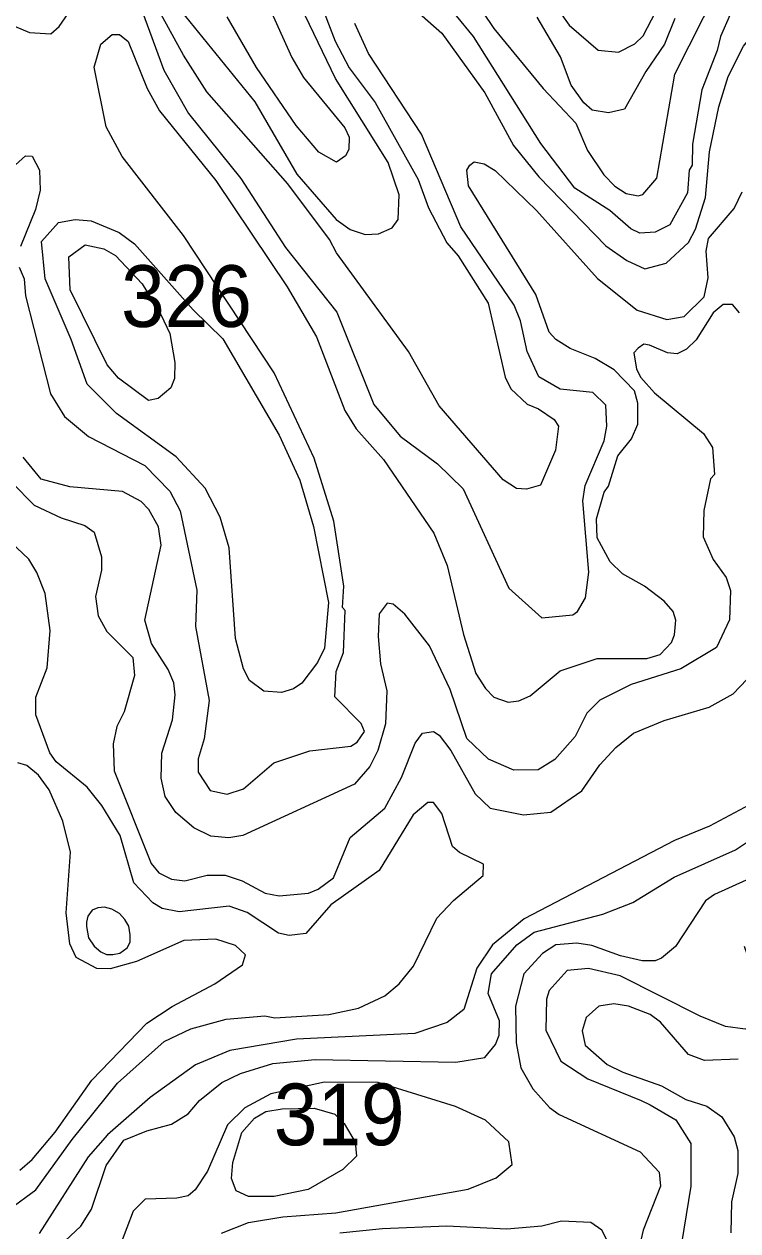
# Model space of a CAD drawing. Extents: x 673.6 to 698.9, y 7012 to 7040.1.
# Drawn here: x 675.092 to 676.017, y 7015.98 to 7017.545 of the extents above; entities that cross this region are included whole.
import ezdxf

# ---------------------------------------------------------------- set-up
doc = ezdxf.new("R2010")
doc.units = 0
doc.header["$LTSCALE"] = 0.032
doc.layers.add('1', color=7, linetype='Continuous', lineweight=25)
doc.layers.add('2', color=7, linetype='Continuous', lineweight=13)
doc.layers.add('21', color=7, linetype='Continuous')

msp = doc.modelspace()

# ---------------------------------------------------------------- linework, layer by layer
at = {"layer": '1'}
for points in [[(675.0594, 7017.5507), (675.0988, 7017.5345), (675.1261, 7017.5329), (675.1372, 7017.5423), (675.1604, 7017.5758)], [(675.5786, 7017.5819), (675.6332, 7017.5338), (675.6888, 7017.4564), (675.726, 7017.3878)], [(675.9243, 7017.2354), (675.9531, 7017.262), (675.9623, 7017.2793), (675.9753, 7017.3204), (675.9802, 7017.3796), (675.9924, 7017.438), (676.0047, 7017.4775), (676.0244, 7017.5169), (676.0712, 7017.5755)], [(675.2435, 7017.5657), (675.2728, 7017.4857), (675.3047, 7017.4293), (675.3727, 7017.3449), (675.4307, 7017.2556), (675.4972, 7017.1718), (675.5449, 7017.0518), (675.5793, 7017.011), (675.6276, 7016.975), (675.6609, 7016.9426), (675.72, 7016.8136), (675.7628, 7016.7753), (675.8032, 7016.7793), (675.8092, 7016.7834), (675.8197, 7016.8011), (675.824, 7016.8344), (675.816, 7016.9272), (675.8189, 7016.9469), (675.8439, 7017.0048), (675.847, 7017.0239), (675.8461, 7017.0513), (675.829, 7017.0676), (675.7868, 7017.072), (675.759, 7017.0878), (675.7437, 7017.1208), (675.7353, 7017.1603), (675.7269, 7017.1807), (675.6581, 7017.2824), (675.6069, 7017.4026), (675.5382, 7017.5072), (675.5206, 7017.5461)], [(675.726, 7017.3878), (675.7592, 7017.3471), (675.846, 7017.2578), (675.8733, 7017.2387), (675.8964, 7017.2281), (675.9243, 7017.2354)], [(675.0862, 7016.0589), (675.1019, 7016.0727), (675.1319, 7016.1084), (675.1793, 7016.1759), (675.2507, 7016.2497), (675.2838, 7016.2712), (675.339, 7016.3008), (675.3746, 7016.3252), (675.3787, 7016.3385), (675.3659, 7016.3504), (675.34, 7016.3585), (675.2989, 7016.3569), (675.2372, 7016.3296), (675.203, 7016.3203), (675.1858, 7016.3204), (675.1592, 7016.3349), (675.151, 7016.3524), (675.1462, 7016.3928), (675.1518, 7016.4715), (675.1418, 7016.5118), (675.1241, 7016.5522), (675.1103, 7016.5711), (675.0952, 7016.5837), (675.0835, 7016.5875)], [(676.0252, 7016.3497), (676.0485, 7016.2825), (676.0515, 7016.261), (676.0438, 7016.2474), (676.0266, 7016.2419), (676.0011, 7016.2455)], [(676.0011, 7016.2455), (675.9683, 7016.2588), (675.8643, 7016.3109), (675.8233, 7016.3206), (675.7956, 7016.3179), (675.7724, 7016.2921), (675.7691, 7016.2808), (675.7681, 7016.2405), (675.7877, 7016.2002), (675.8224, 7016.1774), (675.8916, 7016.1494), (675.9035, 7016.1439), (675.9366, 7016.1243), (675.9561, 7016.0937), (675.9563, 7016.0382), (675.944, 7015.9637)]]:
    msp.add_lwpolyline(points, dxfattribs=at)
for points in [[(675.3108, 7017.1746), (675.3494, 7017.1373), (675.4224, 7017.0124), (675.4492, 7016.9539), (675.4667, 7016.894), (675.4863, 7016.7953), (675.4813, 7016.7362), (675.472, 7016.7175), (675.4518, 7016.6906), (675.4411, 7016.6832), (675.4255, 7016.6783), (675.4024, 7016.6803), (675.3837, 7016.6939), (675.3761, 7016.709), (675.3655, 7016.7485), (675.3574, 7016.866), (675.3457, 7016.9058), (675.3263, 7016.9433), (675.2888, 7016.9842), (675.2114, 7017.0404), (675.1733, 7017.0783), (675.1525, 7017.1363), (675.1187, 7017.2148), (675.1143, 7017.2636), (675.1364, 7017.2881), (675.1576, 7017.292), (675.1785, 7017.2902), (675.2148, 7017.275), (675.2347, 7017.2602)], [(675.3738, 7016.1077), (675.3903, 7016.1263), (675.405, 7016.1351), (675.4264, 7016.1387), (675.4677, 7016.1394), (675.4944, 7016.1316), (675.5064, 7016.1197), (675.5209, 7016.0952), (675.5227, 7016.0772), (675.5051, 7016.0597), (675.46, 7016.034), (675.416, 7016.025), (675.3827, 7016.025), (675.3666, 7016.0322), (675.3607, 7016.0483), (675.3622, 7016.0689)]]:
    msp.add_lwpolyline(points, close=True, dxfattribs=at)
at = {"layer": '2'}
for points in [[(675.4536, 7017.6318), (675.4949, 7017.5232), (675.5133, 7017.4887), (675.5469, 7017.4435), (675.6027, 7017.3437), (675.6161, 7017.3069), (675.6396, 7017.2615), (675.6545, 7017.2447), (675.6934, 7017.1836), (675.7154, 7017.0873), (675.7227, 7017.0723), (675.7438, 7017.0526), (675.7586, 7017.0466), (675.7791, 7017.0327), (675.7845, 7017.0241), (675.7805, 7016.9928), (675.7612, 7016.9476), (675.7431, 7016.9421), (675.7299, 7016.9429), (675.7126, 7016.9543), (675.6298, 7017.0503), (675.59, 7017.1208), (675.4967, 7017.2487), (675.4877, 7017.2661), (675.4337, 7017.3381), (675.3286, 7017.4576), (675.2985, 7017.5051), (675.2472, 7017.5985)], [(675.6712, 7017.5838), (675.7005, 7017.5396), (675.7648, 7017.4617), (675.8068, 7017.417), (675.8222, 7017.3814), (675.8435, 7017.3498), (675.8575, 7017.3353), (675.8723, 7017.3255), (675.8877, 7017.3225), (675.894, 7017.3244), (675.912, 7017.3457), (675.9354, 7017.4806), (676.0097, 7017.6278)], [(675.2952, 7017.5621), (675.3907, 7017.4446), (675.4454, 7017.3507), (675.4964, 7017.2918), (675.5142, 7017.279), (675.534, 7017.2724), (675.5513, 7017.2732), (675.5687, 7017.281), (675.5767, 7017.292), (675.5781, 7017.3241), (675.5635, 7017.366), (675.4952, 7017.4749), (675.4281, 7017.6155)], [(675.761, 7017.5967), (675.7982, 7017.5438), (675.836, 7017.5115), (675.8623, 7017.5091), (675.8837, 7017.5196), (675.8944, 7017.5302), (675.9217, 7017.5827)], [(675.4048, 7017.5783), (675.4389, 7017.502), (675.4538, 7017.4762), (675.5075, 7017.4106), (675.5129, 7017.3985), (675.5126, 7017.3827), (675.5084, 7017.3743), (675.4965, 7017.3661), (675.4738, 7017.3793), (675.4443, 7017.414), (675.3928, 7017.489), (675.355, 7017.5547)], [(676.0073, 7017.5578), (675.9944, 7017.5294), (675.9903, 7017.5113), (675.9704, 7017.46), (675.9581, 7017.3897), (675.958, 7017.3625), (675.9539, 7017.3557), (675.9517, 7017.3265), (675.9287, 7017.285), (675.9097, 7017.2755), (675.8901, 7017.2741), (675.8785, 7017.28), (675.8509, 7017.3035), (675.8057, 7017.3326), (675.7615, 7017.3906), (675.6741, 7017.5293), (675.6521, 7017.5561)], [(675.9353, 7017.5524), (675.9219, 7017.5193), (675.8979, 7017.484), (675.87, 7017.4351), (675.8492, 7017.4302), (675.8284, 7017.4337), (675.8175, 7017.4433), (675.8008, 7017.466), (675.7871, 7017.503), (675.7568, 7017.5542)], [(675.5044, 7016.7887), (675.506, 7016.8162), (675.4934, 7016.9005), (675.4677, 7016.9824), (675.4158, 7017.0929), (675.2985, 7017.2713), (675.2187, 7017.3735), (675.1978, 7017.412), (675.1823, 7017.4893), (675.1912, 7017.5193), (675.2057, 7017.532), (675.2153, 7017.5318), (675.2265, 7017.5229), (675.2512, 7017.4617), (675.2673, 7017.4328), (675.3404, 7017.3427), (675.4326, 7017.2044), (675.4706, 7017.1396), (675.5073, 7017.0441), (675.5221, 7017.0204), (675.5578, 7016.9806), (675.6229, 7016.885), (675.64, 7016.8431), (675.6615, 7016.7538), (675.6773, 7016.7032), (675.6898, 7016.6835), (675.7007, 7016.6726), (675.7194, 7016.666), (675.7332, 7016.6676), (675.7476, 7016.6742), (675.7865, 7016.7066), (675.8348, 7016.7225), (675.8991, 7016.7226), (675.9163, 7016.728), (675.9309, 7016.7434), (675.935, 7016.7532), (675.9366, 7016.7724), (675.9331, 7016.7834), (675.9215, 7016.7969), (675.896, 7016.8164), (675.8674, 7016.8324), (675.8516, 7016.8478), (675.8346, 7016.8791), (675.8339, 7016.9039), (675.8438, 7016.9384), (675.8494, 7016.9463), (675.8615, 7016.9854), (675.8791, 7017.0073), (675.8873, 7017.0263), (675.8873, 7017.0537), (675.8832, 7017.0698), (675.8567, 7017.0971), (675.8319, 7017.1115), (675.7996, 7017.1248), (675.7811, 7017.1363), (675.7726, 7017.1456), (675.7551, 7017.1948), (675.6677, 7017.3354), (675.6655, 7017.3561), (675.6696, 7017.3626), (675.6752, 7017.3667), (675.6882, 7017.3641), (675.7022, 7017.3556), (675.7559, 7017.3035), (675.835, 7017.2154), (675.8867, 7017.1742), (675.9248, 7017.1623), (675.9476, 7017.166), (675.9732, 7017.1917), (675.9785, 7017.2162), (675.9761, 7017.2509), (675.979, 7017.2673), (676.0122, 7017.3061), (676.0228, 7017.3279)], [(675.0804, 7017.3628), (675.0932, 7017.3747), (675.1019, 7017.3741), (675.1116, 7017.3561), (675.1124, 7017.3299), (675.1065, 7017.3049), (675.0871, 7017.2567)], [(675.0853, 7017.2302), (675.0919, 7017.2149), (675.0936, 7017.1931), (675.126, 7017.0658), (675.1438, 7017.0363), (675.175, 7017.0107), (675.2483, 7016.973), (675.2804, 7016.9394), (675.294, 7016.914), (675.3155, 7016.8112), (675.3138, 7016.7642), (675.3317, 7016.6683), (675.3252, 7016.6183), (675.3171, 7016.5923), (675.3171, 7016.575), (675.333, 7016.5516), (675.3548, 7016.5468), (675.3762, 7016.5535), (675.4155, 7016.5873), (675.4621, 7016.6027), (675.5153, 7016.6091), (675.5234, 7016.6142), (675.533, 7016.6281), (675.5287, 7016.6383)], [(676.0194, 7017.1707), (676.0101, 7017.1816), (675.9979, 7017.1819), (675.985, 7017.171), (675.9629, 7017.136), (675.9505, 7017.1236), (675.9384, 7017.1177), (675.9257, 7017.1191), (675.9026, 7017.1288), (675.8952, 7017.1303), (675.8878, 7017.1251), (675.8823, 7017.1189), (675.8858, 7017.0977), (675.8911, 7017.0869), (675.9088, 7017.067), (675.9726, 7017.0146), (675.9843, 7016.9963), (675.9866, 7016.9611), (675.9815, 7016.9556), (675.9729, 7016.9144), (675.972, 7016.8806), (675.9851, 7016.8511), (676.002, 7016.8276), (676.0074, 7016.8106), (676.0064, 7016.7727), (675.9893, 7016.7368), (675.943, 7016.7094), (675.8788, 7016.6888), (675.838, 7016.6685), (675.8212, 7016.6517), (675.806, 7016.6216), (675.7796, 7016.5915), (675.758, 7016.578), (675.7267, 7016.5779), (675.6938, 7016.592), (675.6658, 7016.6189), (675.644, 7016.6826), (675.6174, 7016.7389), (675.5852, 7016.7799), (675.5702, 7016.7931), (675.5624, 7016.7943), (675.5521, 7016.7806), (675.5505, 7016.751), (675.5537, 7016.7156), (675.5619, 7016.6807), (675.5602, 7016.6379), (675.5503, 7016.6031), (675.5399, 7016.5824), (675.5202, 7016.5596), (675.3751, 7016.4931), (675.3572, 7016.4901), (675.3338, 7016.4922), (675.3117, 7016.5032), (675.2883, 7016.5228), (675.2744, 7016.5438), (675.2694, 7016.5674), (675.2701, 7016.5997), (675.2841, 7016.643), (675.2873, 7016.6756), (675.2858, 7016.691), (675.2786, 7016.7082), (675.2569, 7016.7419), (675.2481, 7016.7724), (675.2693, 7016.8694), (675.2659, 7016.8935), (675.2535, 7016.9159), (675.2434, 7016.9262), (675.2192, 7016.9393), (675.1507, 7016.9453), (675.1136, 7016.9551), (675.0902, 7016.9836)], [(675.0759, 7016.9509), (675.1047, 7016.9216), (675.1395, 7016.905), (675.1705, 7016.8952), (675.1826, 7016.8864), (675.1921, 7016.8546), (675.1921, 7016.8372), (675.184, 7016.8031), (675.1876, 7016.7781), (675.199, 7016.7576), (675.2328, 7016.7237), (675.2348, 7016.7005), (675.2213, 7016.6533), (675.2118, 7016.6343), (675.207, 7016.612), (675.2086, 7016.5768), (675.2564, 7016.4567), (675.2664, 7016.4447), (675.2829, 7016.4363), (675.2998, 7016.4342), (675.3289, 7016.4416), (675.3523, 7016.4414), (675.3745, 7016.4341), (675.4041, 7016.4184), (675.4224, 7016.4148), (675.4605, 7016.4183), (675.4729, 7016.4233), (675.4926, 7016.4381), (675.5145, 7016.4903), (675.5594, 7016.5287), (675.5811, 7016.5681), (675.5988, 7016.6127), (675.6081, 7016.6257), (675.6224, 7016.628), (675.63, 7016.623), (675.6451, 7016.6031), (675.6765, 7016.5469), (675.6961, 7016.5283), (675.7391, 7016.5197), (675.7747, 7016.5231), (675.815, 7016.5509), (675.8381, 7016.5847), (675.8588, 7016.607), (675.8819, 7016.6258), (675.9216, 7016.6423), (675.9797, 7016.6595), (676.0109, 7016.6769), (676.0378, 7016.7049)], [(675.1191, 7016.8069), (675.1083, 7016.8342), (675.0976, 7016.8516), (675.0671, 7016.8806), (675.0417, 7016.8984), (675.0205, 7016.9041)], [(675.0726, 7016.0084), (675.107, 7016.0334), (675.1541, 7016.0986), (675.2125, 7016.1718), (675.2733, 7016.2258), (675.3078, 7016.2421), (675.3536, 7016.2548), (675.4038, 7016.2591), (675.4169, 7016.2567), (675.4867, 7016.2608), (675.5253, 7016.2693), (675.5592, 7016.2851), (675.5778, 7016.3005), (675.5964, 7016.3235), (675.6269, 7016.3859), (675.6485, 7016.4089), (675.6867, 7016.4411), (675.6872, 7016.4557), (675.6563, 7016.4708), (675.6471, 7016.4788), (675.6332, 7016.5215), (675.6225, 7016.5359), (675.6149, 7016.536), (675.596, 7016.5198), (675.5522, 7016.4476), (675.4893, 7016.4033), (675.4571, 7016.3659), (675.4352, 7016.3635), (675.4214, 7016.3665), (675.3808, 7016.3932), (675.3573, 7016.4012), (675.2927, 7016.394), (675.2707, 7016.3984), (675.2585, 7016.4058), (675.2338, 7016.4317), (675.216, 7016.493), (675.1926, 7016.5321), (675.1732, 7016.5558), (675.1333, 7016.5884), (675.1248, 7016.6001), (675.1067, 7016.6494), (675.1067, 7016.6725), (675.1214, 7016.7103), (675.1255, 7016.7587), (675.1191, 7016.8069)], [(675.5287, 7016.6383), (675.4946, 7016.6729), (675.4963, 7016.7056), (675.5057, 7016.7303), (675.5077, 7016.7847), (675.5044, 7016.7887)], [(676.032, 7016.5327), (675.9804, 7016.5053)], [(675.1384, 7015.9613), (675.1652, 7015.9866), (675.179, 7016.0085), (675.1982, 7016.0651), (675.221, 7016.0979), (675.2507, 7016.1102), (675.2829, 7016.1188), (675.3044, 7016.1322), (675.319, 7016.1493), (675.3479, 7016.1726), (675.372, 7016.1846), (675.414, 7016.1975), (675.4692, 7016.2024), (675.6514, 7016.1991), (675.689, 7016.2051), (675.703, 7016.2218), (675.7074, 7016.234), (675.7081, 7016.2527), (675.6935, 7016.2882), (675.6975, 7016.3138), (675.7305, 7016.3511), (675.7528, 7016.3676), (675.842, 7016.3909), (675.8807, 7016.4063), (675.9347, 7016.4389), (676.0142, 7016.4746), (676.0673, 7016.5097)], [(675.9804, 7016.5053), (675.9351, 7016.4867), (675.7398, 7016.385), (675.6989, 7016.3513), (675.6788, 7016.321), (675.6617, 7016.2672)], [(676.028, 7016.4351), (675.987, 7016.4166), (675.9753, 7016.4082), (675.9363, 7016.3493), (675.9182, 7016.3338), (675.91, 7016.3307), (675.8932, 7016.3307), (675.865, 7016.337), (675.8279, 7016.3504), (675.8084, 7016.3536), (675.7809, 7016.3512), (675.7638, 7016.3402), (675.7397, 7016.3136), (675.7288, 7016.2717), (675.7296, 7016.2242), (675.7358, 7016.1918), (675.7512, 7016.1644), (675.7729, 7016.1402), (675.7854, 7016.131), (675.8903, 7016.0826), (675.915, 7016.0564), (675.9168, 7016.0383), (675.8942, 7015.9812), (675.8858, 7015.9434)], [(676.0176, 7016.2031), (675.9739, 7016.2012), (675.9529, 7016.2089), (675.9167, 7016.2511), (675.9034, 7016.2608), (675.8755, 7016.2715), (675.8561, 7016.2747), (675.837, 7016.2716), (675.8204, 7016.2572), (675.8151, 7016.2398), (675.819, 7016.221), (675.8476, 7016.196), (675.8679, 7016.1859), (675.9179, 7016.1686), (675.9495, 7016.1508), (675.9767, 7016.1421), (675.9964, 7016.1284), (676.0121, 7016.1024), (676.0171, 7016.0844), (676.0171, 7016.0545), (676.009, 7016.0179), (676.0082, 7015.9778)], [(675.6617, 7016.2672), (675.6401, 7016.2506), (675.5981, 7016.2362), (675.4449, 7016.2287), (675.3585, 7016.214), (675.3138, 7016.1958), (675.2549, 7016.1533), (675.1998, 7016.1049), (675.1746, 7016.0763), (675.1111, 7015.9767)], [(675.3474, 7015.9772), (675.3825, 7015.9911), (675.4271, 7015.9986), (675.4959, 7016.0035), (675.6673, 7016.0345), (675.7039, 7016.0491), (675.7244, 7016.0662), (675.7203, 7016.0959), (675.6898, 7016.1237), (675.651, 7016.1415), (675.5505, 7016.1729), (675.4813, 7016.173), (675.4114, 7016.1581), (675.3776, 7016.1397), (675.3555, 7016.1177), (675.3294, 7016.0577), (675.3134, 7016.0337), (675.3044, 7016.0258), (675.2898, 7016.0226), (675.2487, 7016.0216), (675.2332, 7016.006), (675.2168, 7015.9626)], [(675.8488, 7015.9654), (675.8406, 7015.9813), (675.8266, 7015.9913), (675.7885, 7015.9928), (675.7631, 7015.9864), (675.7175, 7015.9823), (675.6399, 7015.9864), (675.5563, 7015.983), (675.5012, 7015.9772)]]:
    msp.add_lwpolyline(points, dxfattribs=at)
for points in [[(675.269, 7017.1689), (675.2804, 7017.1441), (675.2871, 7017.1066), (675.2866, 7017.0856), (675.2819, 7017.0737), (675.2654, 7017.0597), (675.253, 7017.0572), (675.214, 7017.0861), (675.1995, 7017.1034), (675.1512, 7017.2007), (675.1496, 7017.2435), (675.1708, 7017.2591), (675.1951, 7017.254), (675.2102, 7017.2452), (675.2445, 7017.2085)], [(675.1723, 7016.3751), (675.1752, 7016.3603), (675.1826, 7016.3495), (675.1911, 7016.3423), (675.1984, 7016.3389), (675.2065, 7016.3387), (675.2156, 7016.3404), (675.2252, 7016.3472), (675.2291, 7016.3545), (675.2293, 7016.3641), (675.2273, 7016.3755), (675.2223, 7016.3842), (675.2154, 7016.3919), (675.2053, 7016.3977), (675.1959, 7016.4), (675.1872, 7016.3993), (675.1797, 7016.396), (675.1741, 7016.3886), (675.1727, 7016.3807)]]:
    msp.add_lwpolyline(points, close=True, dxfattribs=at)

# ---------------------------------------------------------------- texts
at = {"layer": '21', "width": 0.95}
for s, p in [('326', (675.2174, 7017.1526)), ('319', (675.4154, 7016.0913))]:
    msp.add_text(s, height=0.08, dxfattribs=at).set_placement(p)

doc.saveas('drawing.dxf')
